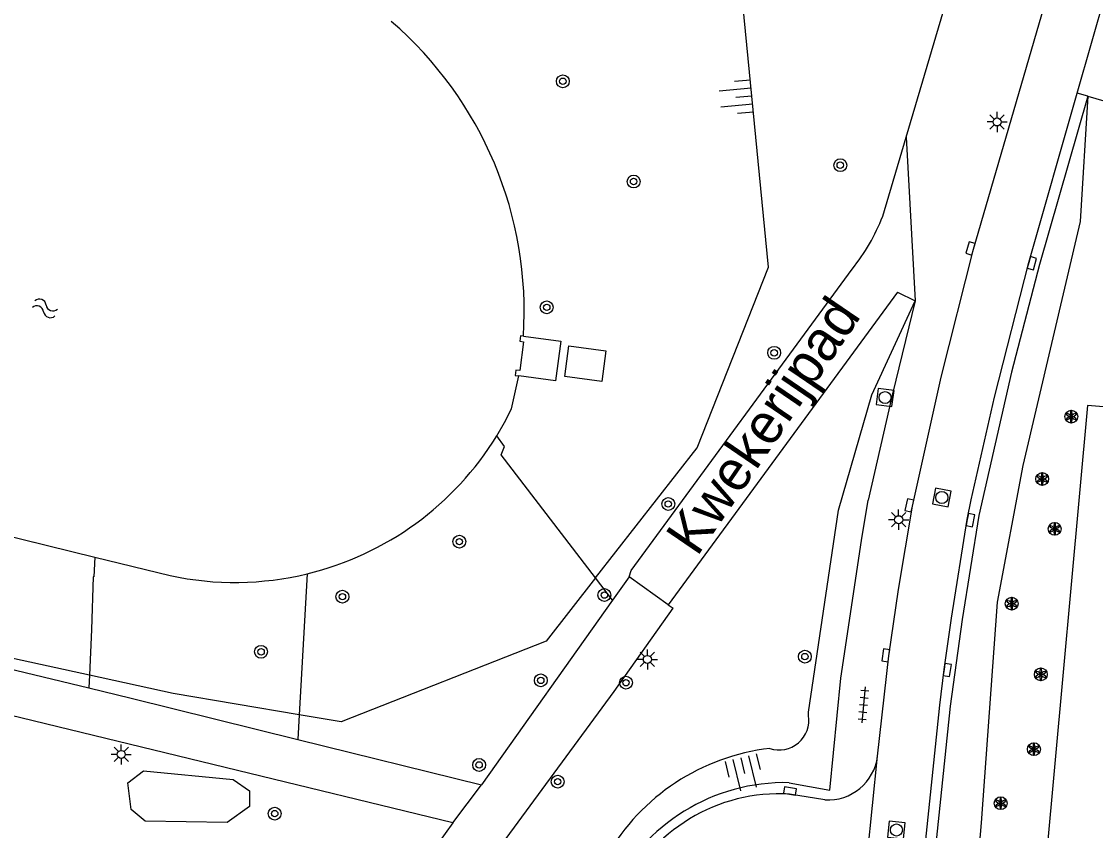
# Model space of a CAD drawing. Extents: x 131000 to 133014, y 396499 to 399001.
# Drawn here: x 132056.8 to 132123.7, y 397360.4 to 397410.8 of the extents above; entities that cross this region are included whole.
import ezdxf

# ---------------------------------------------------------------- set-up
doc = ezdxf.new("R2010")
doc.units = 0
for name, color, linetype in [('gg-afsc-hekwerk', 7, 'Continuous'), ('gg-anno-openbare ruimte label', 7, 'Continuous'), ('gg-knt-BGT kruinlijn', 7, 'Continuous'), ('gg-knt-verharding', 7, 'Continuous'), ('gg-kntw-beschoeiing', 7, 'Continuous'), ('gg-kwrk-uitstroombak niveau min 01', 7, 'Continuous'), ('gt-grn-groengrens', 7, 'Continuous'), ('gt-grn-vlakafsluiter', 7, 'Continuous'), ('gt-grn-weggrens', 7, 'Continuous'), ('gt-symb-boom', 7, 'Continuous'), ('gt-symb-kolk', 7, 'Continuous'), ('gt-symb-lichtmast', 7, 'Continuous'), ('gt-symb-rioolschacht', 7, 'Continuous'), ('gt-symb-solitaire heester', 7, 'Continuous'), ('gt-symb-talud symbool', 7, 'Continuous'), ('gt-symb-tegel verharding', 7, 'Continuous'), ('gt-symb-watersymbool', 7, 'Continuous')]:
    doc.layers.add(name, color=color, linetype=linetype)

# ---------------------------------------------------------------- blocks, each defined once
blk = doc.blocks.new('gt0-WA')
at = {"layer": 'gt-symb-watersymbool'}
for centre, start, end in [((-0.323, 0.022), 28.07249, 151.92751), ((0.427, 0.422), 208.07248, 331.92751), ((-0.323, -0.428), 28.07249, 151.92751), ((0.427, -0.028), 208.07248, 331.92751)]:
    blk.add_arc(centre, 0.425, start, end, dxfattribs=at)
blk = doc.blocks.new('gt0-LMAST')
at = {"layer": 'gt-symb-lichtmast'}
for p, q in [((-0.182, 0.173), (-0.447, 0.438)), ((-0.005, 0.246), (-0.005, 0.621)), ((0.172, 0.173), (0.437, 0.438)), ((-0.255, -0.004), (-0.63, -0.004)), ((-0.182, -0.181), (-0.447, -0.446)), ((-0.005, -0.254), (-0.005, -0.629)), ((0.437, -0.446), (0.172, -0.181)), ((0.245, -0.004), (0.62, -0.004))]:
    blk.add_line(p, q, dxfattribs=at)
blk.add_circle((-0.005, -0.004), 0.25, dxfattribs=at)
blk = doc.blocks.new('gt0-BOOM')
at = {"layer": 'gt-symb-boom'}
for radius in [0.4, 0.2]:
    blk.add_circle((0, 0), radius, dxfattribs=at)
blk = doc.blocks.new('gt0-TALUD_1')
at = {"layer": 'gt-symb-talud symbool'}
for p, q in [((0, -1), (0, 0)), ((-1, -1), (-1, 0)), ((-0.5, -2), (-0.5, 0)), ((0.5, -2), (0.5, 0)), ((1, -1), (1, 0))]:
    blk.add_line(p, q, dxfattribs=at)
blk = doc.blocks.new('gt0-KOLK')
at = {"layer": 'gt-symb-kolk'}
blk.add_lwpolyline([(0, 0), (0.375, 0), (0.375, 0.4), (-0.375, 0.4), (-0.375, 0), (0, 0)], dxfattribs=at)
blk = doc.blocks.new('gt0-RS')
at = {"layer": 'gt-symb-rioolschacht'}
blk.add_lwpolyline([(-0.5, -0.5), (0.5, -0.5), (0.5, 0.5), (-0.5, 0.5)], close=True, dxfattribs=at)
blk.add_circle((0, 0), 0.375, dxfattribs=at)
blk = doc.blocks.new('gt0-SH')
at = {"layer": 'gt-symb-solitaire heester'}
blk.add_circle((0, 0), 0.4, dxfattribs=at)
for centre, start, end in [((-0.346, 0.2), 270, 30), ((-0.346, -0.2), 330, 90), ((0, 0.4), 210, 330), ((0.346, 0.2), 150, 270), ((0.346, -0.2), 90, 210), ((0, -0.4), 30, 150)]:
    blk.add_arc(centre, 0.4, start, end, dxfattribs=at)
blk = doc.blocks.new('gt0-TEG1')
at = {"layer": 'gt-symb-tegel verharding'}
for p, q in [((-1.125, 0), (1.125, 0)), ((-0.9, -0.25), (-0.9, 0.25)), ((-0.45, -0.25), (-0.45, 0.25)), ((0, -0.25), (0, 0.25)), ((0.45, -0.25), (0.45, 0.25)), ((0.9, -0.25), (0.9, 0.25))]:
    blk.add_line(p, q, dxfattribs=at)

msp = doc.modelspace()

# ---------------------------------------------------------------- linework, layer by layer
at = {"layer": 'gg-afsc-hekwerk'}
for p, q in [((132123.188, 397386.891), (132116.681, 397315.455)), ((132139.029, 397385.505), (132123.188, 397386.891))]:
    msp.add_line(p, q, dxfattribs=at)
at = {"layer": 'gg-knt-BGT kruinlijn'}
msp.add_line((132109.748, 397387.558), (132112.451, 397393.399), dxfattribs=at)
for points in [[(132092.546, 397376.159), (132098.87, 397384.26), (132103.33, 397395.5), (132101.5, 397414.26), (132093.061, 397429.22), (132075.82, 397436.75), (132004.991, 397452.385)], [(132123.211, 397406.138), (132122.744, 397398.354), (132119.155, 397383.146), (132117.555, 397374.652), (132116.563, 397360.914), (132114.901, 397341.62), (132113.432, 397328.952), (132112.73, 397316.602)], [(132105.812, 397367.589), (132105.819, 397367.806), (132107.687, 397380.37), (132109.748, 397387.558)], [(132061.016, 397370.099), (132052.13, 397372.04), (132013.477, 397381.475)], [(132092.546, 397376.159), (132089.47, 397372.22), (132076.7, 397367.19), (132074.084, 397367.632)], [(132074.084, 397367.632), (132066.23, 397368.96), (132061.016, 397370.099)]]:
    msp.add_lwpolyline(points, dxfattribs=at)
for centre, radius, start, end in [((132103.986, 397367.296), 1.849, 251.62262, 9.11611), ((132104.942, 397352.151), 13.478, 96.55468, 150.13751)]:
    msp.add_arc(centre, radius, start, end, dxfattribs=at)
at = {"layer": 'gg-knt-verharding'}
for p, q in [((132110.435, 397398.673), (132111.889, 397403.59)), ((132111.349, 397393.947), (132097.079, 397374.492)), ((132111.349, 397393.947), (132112.451, 397393.399)), ((132013.327, 397380.81), (132060.98, 397369.311)), ((132094.635, 397376.228), (132093.605, 397374.778)), ((132097.079, 397374.492), (132094.635, 397376.228)), ((132093.605, 397374.778), (132085.434, 397363.278)), ((132097.079, 397374.492), (132097.374, 397374.284)), ((132093.711, 397369.091), (132097.374, 397374.284)), ((132082.843, 397354.315), (132093.711, 397369.091)), ((132083.663, 397360.921), (132051.266, 397368.763)), ((132073.996, 397366.107), (132085.434, 397363.278)), ((132106.832, 397362.338), (132104.632, 397362.698)), ((132083.663, 397360.921), (132080.259, 397356.23))]:
    msp.add_line(p, q, dxfattribs=at)
for points in [[(132122.549, 397406.331), (132124.34, 397412.59), (132127.87, 397426.616), (132128.151, 397427.798)], [(132123.211, 397406.138), (132125.051, 397405.602), (132127.166, 397412.817), (132130.267, 397425.429)], [(132111.889, 397403.59), (132115.212, 397414.832), (132117.203, 397422.554)], [(132110.12, 397365.055), (132110.823, 397371.31), (132111.422, 397375.436), (132112.283, 397380.627), (132114.083, 397388.663), (132116.098, 397396.617), (132120.977, 397413.397), (132122.767, 397420.481)], [(132111.536, 397344.904), (132112.109, 397350.092), (132113.99, 397368.239), (132114.26, 397370.449), (132114.725, 397373.657), (132115.705, 397379.793), (132115.953, 397381.017), (132117.401, 397387.415), (132119.536, 397395.801), (132122.549, 397406.331)], [(132123.211, 397406.138), (132120.191, 397395.668), (132118.466, 397388.961), (132116.43, 397380.035), (132115.389, 397373.578), (132114.643, 397368.168), (132112.207, 397344.833)], [(132094.635, 397376.228), (132094.765, 397376.619), (132108.528, 397395.386)], [(132112.451, 397393.399), (132111.052, 397387.61), (132109.522, 397381.004)], [(132104.616, 397363.41), (132107.149, 397362.953), (132107.832, 397369.926), (132109.109, 397378.493), (132109.522, 397381.004)], [(132060.98, 397369.311), (132063.617, 397368.675), (132073.996, 397366.107)]]:
    msp.add_lwpolyline(points, dxfattribs=at)
for centre, radius, start, end in [((132099.079, 397403.064), 12.175, 320.90099, 338.85746), ((132107.014, 397365.466), 3.133, 266.67656, 352.45988), ((132104.335, 397351.47), 11.944, 88.65037, 154.66213), ((132103.971, 397352.001), 10.717, 86.46484, 156.18769)]:
    msp.add_arc(centre, radius, start, end, dxfattribs=at)
at = {"layer": 'gg-kntw-beschoeiing'}
for p, q in [((132015.119, 397388.764), (132061.352, 397377.45)), ((132015.119, 397388.764), (132061.352, 397377.45)), ((132087.318, 397386.685), (132087.762, 397388.732)), ((132087.318, 397386.685), (132087.762, 397388.732)), ((132061.352, 397377.45), (132066.05, 397376.3)), ((132061.352, 397377.45), (132066.05, 397376.3))]:
    msp.add_line(p, q, dxfattribs=at)
msp.add_lwpolyline([(132086.398, 397385.007), (132086.879, 397385.834), (132087.318, 397386.685)], dxfattribs=at)
msp.add_lwpolyline([(132086.398, 397385.007), (132086.879, 397385.834), (132087.318, 397386.685)], dxfattribs=at)
for centre, radius, start, end in [((132064.298, 397392.749), 23.806, 356.28028, 49.29338), ((132064.298, 397392.749), 23.806, 356.28028, 49.29338), ((132070.065, 397395.046), 19.172, 283.65249, 328.4236), ((132070.065, 397395.046), 19.172, 283.65249, 328.4236), ((132070.066, 397395.07), 19.195, 257.92354, 283.63287), ((132070.066, 397395.07), 19.195, 257.92354, 283.63287)]:
    msp.add_arc(centre, radius, start, end, dxfattribs=at)
at = {"layer": 'gg-kwrk-uitstroombak niveau min 01'}
for points in [[(132088.054, 397391.205), (132087.868, 397391.23), (132087.824, 397390.893), (132088.062, 397390.862), (132087.825, 397389.066), (132087.586, 397389.098), (132087.542, 397388.761), (132087.762, 397388.732)], [(132088.054, 397391.205), (132090.376, 397390.899), (132090.05, 397388.43), (132087.762, 397388.732)], [(132090.625, 397388.698), (132090.875, 397390.597), (132093.187, 397390.293), (132092.937, 397388.393), (132090.625, 397388.698)]]:
    msp.add_lwpolyline(points, dxfattribs=at)
at = {"layer": 'gt-grn-groengrens'}
for p, q in [((132074.59, 397376.416), (132074.084, 397367.632)), ((132093.605, 397374.778), (132092.546, 397376.159)), ((132061.016, 397370.099), (132060.98, 397369.311)), ((132074.084, 397367.632), (132073.996, 397366.107))]:
    msp.add_line(p, q, dxfattribs=at)
for points in [[(132092.546, 397376.159), (132086.67, 397383.822), (132086.873, 397384.337), (132086.398, 397385.007)], [(132061.352, 397377.45), (132061.296, 397376.219), (132061.262, 397376.226), (132061.146, 397372.943), (132061.016, 397370.099)], [(132063.416, 397363.403), (132064.382, 397364.141), (132069.976, 397363.607), (132070.993, 397362.895), (132070.993, 397361.929), (132069.594, 397360.937), (132064.484, 397361.014), (132063.62, 397361.751), (132063.416, 397363.403)]]:
    msp.add_lwpolyline(points, dxfattribs=at)
at = {"layer": 'gt-grn-vlakafsluiter'}
msp.add_line((132123.211, 397406.138), (132122.549, 397406.331), dxfattribs=at)
at = {"layer": 'gt-grn-weggrens'}
for p, q in [((132111.889, 397403.59), (132112.451, 397393.399)), ((132109.16, 397355.677), (132110.12, 397365.055)), ((132083.663, 397360.921), (132085.434, 397363.278))]:
    msp.add_line(p, q, dxfattribs=at)

# ---------------------------------------------------------------- block references
at = {"layer": 'gt-symb-boom'}
for p in [(132090.511, 397407.075), (132107.79, 397401.85), (132094.919, 397400.834), (132089.507, 397393.002), (132103.674, 397390.17), (132097.077, 397380.761), (132084.063, 397378.415), (132076.78, 397374.99), (132093.098, 397375.09), (132105.588, 397371.259), (132089.135, 397369.778), (132094.442, 397369.633), (132085.294, 397364.516), (132090.188, 397363.473), (132072.563, 397361.484)]:
    msp.add_blockref('gt0-BOOM', p, dxfattribs=at)
at = {"layer": 'gt-symb-boom', "rotation": -12.410774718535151}
msp.add_blockref('gt0-BOOM', (132071.713, 397371.558), dxfattribs=at)
at = {"layer": 'gt-symb-kolk'}
for p, rotation in [((132116.098, 397396.617), 73.86579540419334), ((132119.536, 397395.801), -105.96901653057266), ((132112.283, 397380.627), 77.35314649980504), ((132115.705, 397379.793), -101.4784820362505), ((132110.823, 397371.31), 81.72410717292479), ((132114.26, 397370.449), -98.27589282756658), ((132104.632, 397362.698), -9.264523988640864)]:
    msp.add_blockref('gt0-KOLK', p, dxfattribs=dict(at, rotation=rotation))
at = {"layer": 'gt-symb-lichtmast'}
for p in [(132117.564, 397404.545), (132111.433, 397379.786), (132095.78, 397371.089), (132063.008, 397365.173)]:
    msp.add_blockref('gt0-LMAST', p, dxfattribs=at)
at = {"layer": 'gt-symb-rioolschacht'}
for p, rotation in [((132110.58, 397387.385), -7.465974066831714), ((132114.117, 397381.166), -11.006664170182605), ((132111.289, 397360.464), -5.682084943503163)]:
    msp.add_blockref('gt0-RS', p, dxfattribs=dict(at, rotation=rotation))
at = {"layer": 'gt-symb-solitaire heester'}
for p in [(132122.182, 397386.2), (132120.37, 397382.318), (132121.147, 397379.212), (132118.472, 397374.554), (132120.284, 397370.154), (132119.853, 397365.496), (132117.782, 397362.131)]:
    msp.add_blockref('gt0-SH', p, dxfattribs=at)
at = {"layer": 'gt-symb-talud symbool'}
for p, xscale, yscale, rotation in [((132102.289, 397406.173), 1.000520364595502, 1.0005203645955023, -84.5515239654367), ((132101.611, 397364.963), 1.000476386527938, 1.0004763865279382, 13.70288996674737)]:
    msp.add_blockref('gt0-TALUD_1', p, dxfattribs=dict(at, xscale=xscale, yscale=yscale, rotation=rotation))
at = {"layer": 'gt-symb-tegel verharding', "rotation": -95.33444003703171}
msp.add_blockref('gt0-TEG1', (132109.245, 397368.256), dxfattribs=at)
at = {"layer": 'gt-symb-watersymbool', "rotation": -20.374899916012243}
msp.add_blockref('gt0-WA', (132058.199, 397392.956), dxfattribs=at)

# ---------------------------------------------------------------- texts
at = {"layer": 'gg-anno-openbare ruimte label'}
msp.add_text('Kwekerijpad', height=2.5, rotation=55.7, dxfattribs=at).set_placement((132098.87, 397377.428))

doc.saveas('drawing.dxf')
